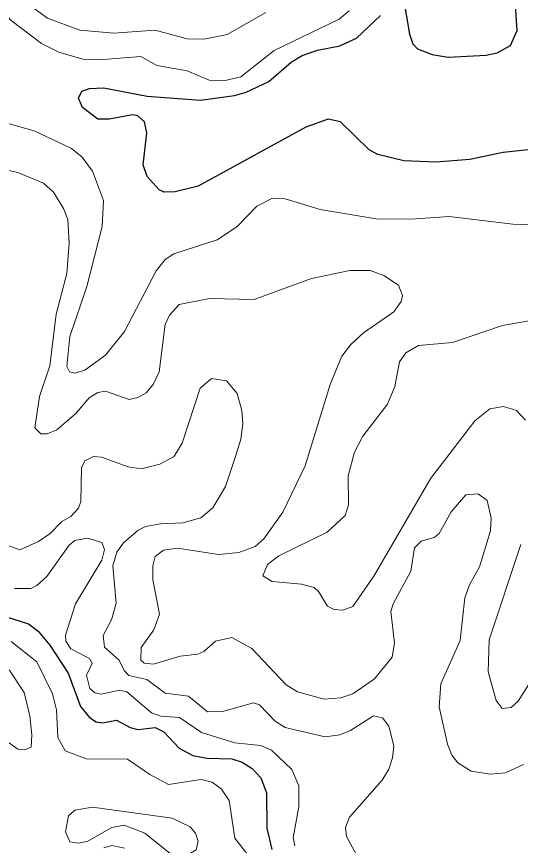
# Model space of a CAD drawing. Extents: x 473.9 to 500, y 7733.1 to 7760.8.
# Drawn here: x 489.876 to 491.405, y 7746.72 to 7749.235 of the extents above; entities that cross this region are included whole.
import ezdxf

# ---------------------------------------------------------------- set-up
doc = ezdxf.new("R2010")
doc.units = 0
doc.header["$LTSCALE"] = 0.032
doc.layers.add('1', color=7, linetype='Continuous', lineweight=25)
doc.layers.add('2', color=7, linetype='Continuous', lineweight=13)

msp = doc.modelspace()

# ---------------------------------------------------------------- linework, layer by layer
at = {"layer": '1'}
for points in [[(491.0492, 7749.2958), (491.069, 7749.1816), (491.0791, 7749.1522), (491.0933, 7749.1374), (491.1371, 7749.1193), (491.186, 7749.1119), (491.3012, 7749.1175), (491.3344, 7749.1248), (491.3748, 7749.1475), (491.3951, 7749.193), (491.3896, 7749.2845)], [(491.2522, 7748.8013), (491.1493, 7748.7934), (491.0519, 7748.7975), (490.9727, 7748.8165), (490.9462, 7748.83), (490.8591, 7748.9155), (490.822, 7748.9235), (490.7538, 7748.8997), (490.4276, 7748.7205), (490.3571, 7748.7027), (490.3236, 7748.7018), (490.3086, 7748.7089), (490.2721, 7748.7498), (490.26, 7748.7848), (490.2718, 7748.8821), (490.264, 7748.9153), (490.2441, 7748.9338), (490.2277, 7748.9365), (490.1575, 7748.9237), (490.1226, 7748.924), (490.0759, 7748.9594), (490.0638, 7748.9873), (490.0737, 7749.0083), (490.097, 7749.0168), (490.1408, 7749.0185), (490.2723, 7748.9935), (490.4344, 7748.9816), (490.5373, 7748.9957), (490.5728, 7749.0058), (490.6414, 7749.0382), (490.7093, 7749.0965), (490.7434, 7749.1168), (490.7898, 7749.1333), (490.8574, 7749.1457), (490.9083, 7749.1692), (490.9809, 7749.2381)], [(491.4851, 7748.8368), (491.353, 7748.822), (491.2522, 7748.8013)], [(489.8256, 7747.4193), (489.9118, 7747.3922), (489.9415, 7747.3702), (489.9772, 7747.3272), (490.0327, 7747.2422), (490.0703, 7747.1415), (490.0979, 7747.1079), (490.1177, 7747.0942), (490.1369, 7747.0914), (490.1791, 7747.0998), (490.2213, 7747.077), (490.245, 7747.0714), (490.2963, 7747.0777), (490.3227, 7747.0642), (490.3699, 7747.015), (490.4113, 7746.9928), (490.4536, 7746.9839), (490.5299, 7746.9819), (490.5605, 7746.9723), (490.591, 7746.953), (490.617, 7746.925), (490.6349, 7746.8795), (490.6361, 7746.7719), (490.6509, 7746.7069)]]:
    msp.add_lwpolyline(points, dxfattribs=at)
at = {"layer": '2'}
for points in [[(490.0042, 7749.1272), (489.9516, 7749.1534), (489.8593, 7749.2228), (489.7146, 7749.381)], [(490.6323, 7749.2473), (490.5153, 7749.1803), (490.4442, 7749.1658), (490.3937, 7749.1675), (490.2967, 7749.1938), (490.1713, 7749.1842), (490.0683, 7749.1934), (489.9701, 7749.2302), (489.8888, 7749.2899)], [(490.8855, 7749.252), (490.855, 7749.2266), (490.658, 7749.1324), (490.5567, 7749.0521), (490.5096, 7749.0404), (490.4609, 7749.0419), (490.3938, 7749.0707), (490.302, 7749.0864), (490.2531, 7749.1135), (490.1258, 7749.1038), (490.0775, 7749.106), (490.0042, 7749.1272)], [(489.7875, 7748.9275), (489.9296, 7748.8877), (490.0427, 7748.8344), (490.0748, 7748.808), (490.1069, 7748.7661), (490.1398, 7748.6766), (490.1361, 7748.5974), (490.0892, 7748.4155), (490.0377, 7748.264), (490.0282, 7748.1728), (490.0364, 7748.1565), (490.0528, 7748.1526), (490.0834, 7748.1617), (490.1465, 7748.2074), (490.2032, 7748.2789), (490.3001, 7748.4633), (490.3269, 7748.4979), (490.3538, 7748.5149), (490.4854, 7748.5573), (490.5444, 7748.5965)], [(489.7533, 7748.7894), (489.8803, 7748.762), (489.9574, 7748.7291), (489.9877, 7748.7017), (490.019, 7748.6525)], [(490.5444, 7748.5965), (490.6056, 7748.6592), (490.6532, 7748.6838), (490.6912, 7748.6822), (490.7974, 7748.6498), (490.9678, 7748.6207), (491.0724, 7748.6198), (491.1892, 7748.6279), (491.3822, 7748.6045), (491.4508, 7748.6029)], [(490.019, 7748.6525), (490.0315, 7748.6193), (490.0362, 7748.5474), (490.0291, 7748.4547), (489.9965, 7748.3318), (489.9775, 7748.1748), (489.946, 7748.0816), (489.9318, 7747.9871), (489.9493, 7747.9683), (489.9685, 7747.9684), (489.998, 7747.981), (490.0555, 7748.0305), (490.0961, 7748.0774), (490.1226, 7748.0944), (490.1464, 7748.0978), (490.2182, 7748.0724), (490.2442, 7748.0785), (490.2691, 7748.0928), (490.2902, 7748.1183), (490.3088, 7748.1566), (490.327, 7748.3003), (490.3403, 7748.3286), (490.3697, 7748.3616), (490.4619, 7748.3793), (490.5969, 7748.3761), (490.7712, 7748.4396), (490.8875, 7748.4645), (490.9495, 7748.4647), (490.9909, 7748.4496), (491.0358, 7748.4196), (491.0476, 7748.3888), (491.0437, 7748.3705), (491.0211, 7748.3384), (490.9296, 7748.2756), (490.8906, 7748.2398), (490.8633, 7748.2043), (490.8275, 7748.118), (490.7595, 7747.8952), (490.7523, 7747.8717), (490.6843, 7747.7305), (490.6261, 7747.6497), (490.5999, 7747.6264), (490.5503, 7747.6084), (490.4886, 7747.6027), (490.3649, 7747.6219), (490.322, 7747.6155), (490.2968, 7747.5962), (490.2896, 7747.5681), (490.2896, 7747.5253), (490.3096, 7747.4217), (490.2927, 7747.3734), (490.2538, 7747.3198), (490.2534, 7747.2816), (490.2636, 7747.273), (490.2919, 7747.2699), (490.3724, 7747.2939), (490.4265, 7747.3002), (490.4445, 7747.3078), (490.4794, 7747.3399), (490.5298, 7747.351), (490.5898, 7747.3176), (490.6943, 7747.2066), (490.7283, 7747.1858), (490.8097, 7747.1637), (490.8606, 7747.1674), (490.8971, 7747.1801), (490.9629, 7747.2251), (491.0156, 7747.2904), (491.0229, 7747.3339), (491.0123, 7747.4293), (491.019, 7747.453), (491.0726, 7747.552), (491.0837, 7747.6225), (491.1041, 7747.6428), (491.1437, 7747.6539), (491.1592, 7747.6662), (491.1947, 7747.7315), (491.2397, 7747.7836), (491.2771, 7747.7868), (491.3049, 7747.7662), (491.3169, 7747.713), (491.3143, 7747.6742), (491.2808, 7747.5649), (491.2507, 7747.5108), (491.2364, 7747.4706), (491.223, 7747.3414), (491.1643, 7747.2096), (491.1583, 7747.1398), (491.1839, 7747.0266), (491.197, 7746.993), (491.215, 7746.9706), (491.2559, 7746.9445), (491.3136, 7746.9362), (491.3596, 7746.9398), (491.415, 7746.9652)], [(491.4712, 7748.3183), (491.3511, 7748.2972), (491.1988, 7748.2459), (491.0965, 7748.2363), (491.0574, 7748.2145), (491.0385, 7748.1869), (491.0241, 7748.1122), (491.0018, 7748.0584), (490.9273, 7747.9619), (490.901, 7747.9112), (490.8966, 7747.8942), (490.883, 7747.8414), (490.8837, 7747.753), (490.8736, 7747.7204), (490.819, 7747.6706), (490.672, 7747.598), (490.6377, 7747.5722), (490.6233, 7747.5381), (490.6522, 7747.5207), (490.7406, 7747.5126), (490.7793, 7747.5021), (490.7929, 7747.4901), (490.8197, 7747.4459), (490.8386, 7747.4357), (490.8666, 7747.4337), (490.8966, 7747.4442)], [(490.6614, 7747.0966), (490.6136, 7747.146), (490.5952, 7747.1519), (490.5008, 7747.1263), (490.4551, 7747.1255), (490.3979, 7747.1722), (490.327, 7747.1815), (490.271, 7747.223), (490.2171, 7747.2357), (490.2024, 7747.2503), (490.1877, 7747.2818), (490.1425, 7747.321), (490.1387, 7747.3569), (490.1641, 7747.4041), (490.1784, 7747.4549), (490.1683, 7747.5685), (490.1803, 7747.6099), (490.2002, 7747.6377), (490.2452, 7747.6759), (490.2678, 7747.6871), (490.3128, 7747.6959), (490.381, 7747.6985), (490.4353, 7747.7142), (490.472, 7747.7442), (490.5103, 7747.8088), (490.5391, 7747.8969), (490.5572, 7747.9524), (490.5628, 7748.0001), (490.5595, 7748.0398), (490.5459, 7748.0907), (490.5128, 7748.1294), (490.4682, 7748.1361), (490.4337, 7748.1075), (490.3784, 7747.9407), (490.3538, 7747.8988), (490.3529, 7747.8984), (490.3112, 7747.8769), (490.2543, 7747.8624), (490.2151, 7747.8681), (490.1338, 7747.8975), (490.1091, 7747.9001), (490.0837, 7747.8869), (490.0733, 7747.8657), (490.0708, 7747.7632), (490.0645, 7747.7428), (490.0408, 7747.7174), (490.0132, 7747.7027), (489.9778, 7747.6666), (489.9425, 7747.6418), (489.8861, 7747.6165), (489.8522, 7747.6289)], [(490.8966, 7747.4442), (490.9605, 7747.5371), (491.1333, 7747.8338), (491.1779, 7747.892), (491.267, 7748.0084), (491.3122, 7748.044), (491.3538, 7748.052), (491.3939, 7748.0397), (491.4207, 7748.0103)], [(489.8701, 7747.499), (489.9193, 7747.4992), (489.938, 7747.5082), (489.9677, 7747.5355), (490.0354, 7747.6303), (490.0534, 7747.6453), (490.0915, 7747.6517), (490.1346, 7747.6392), (490.1433, 7747.6174), (490.1346, 7747.5851), (490.0551, 7747.4529), (490.0243, 7747.3575), (490.0256, 7747.3392), (490.0409, 7747.3161), (490.0976, 7747.2866), (490.106, 7747.2722), (490.0886, 7747.2363), (490.098, 7747.1962), (490.1139, 7747.1825), (490.1327, 7747.179), (490.1881, 7747.1909), (490.2107, 7747.1861), (490.2855, 7747.1221), (490.3144, 7747.1123), (490.3702, 7747.1076), (490.4373, 7747.0622), (490.5383, 7747.0309), (490.6173, 7747.0228), (490.65, 7747.0088), (490.7112, 7746.9495), (490.7326, 7746.9002), (490.7326, 7746.837), (490.7157, 7746.7437), (490.7203, 7746.7182)], [(491.4063, 7747.6325), (491.3105, 7747.3436), (491.3075, 7747.2465), (491.332, 7747.159), (491.3498, 7747.1351), (491.3774, 7747.1383), (491.3989, 7747.1574), (491.5835, 7747.4496)], [(490.5781, 7746.6915), (490.539, 7746.7417), (490.521, 7746.8557), (490.4981, 7746.8899), (490.4694, 7746.9112), (490.4366, 7746.9192), (490.3369, 7746.9048), (490.2803, 7746.9349), (490.2126, 7746.9813), (490.0872, 7746.9826), (490.0235, 7747.0071), (490.0013, 7747.0472), (489.9968, 7747.1307), (489.9854, 7747.1794), (489.9374, 7747.2763), (489.86, 7747.3388)], [(489.8541, 7747.2526), (489.8987, 7747.1838), (489.9164, 7747.113), (489.9229, 7747.0551), (489.9202, 7747.0179), (489.9007, 7747.0095), (489.8798, 7747.012), (489.8405, 7747.0403)], [(490.9456, 7746.6225), (490.8777, 7746.7465), (490.8749, 7746.7737), (490.8868, 7746.8056), (490.9862, 7746.9179), (491.0062, 7746.9511), (491.0176, 7746.9849), (491.0212, 7747.0216), (491.0061, 7747.0819), (490.9869, 7747.1068), (490.9595, 7747.1133), (490.89, 7747.068), (490.8574, 7747.055), (490.8129, 7747.0496), (490.6918, 7747.0771), (490.6614, 7747.0966)], [(490.1406, 7746.7126), (490.1649, 7746.7197), (490.2034, 7746.7109)]]:
    msp.add_lwpolyline(points, dxfattribs=at)
msp.add_lwpolyline([(490.3525, 7746.6869), (490.382, 7746.6829), (490.4208, 7746.7061), (490.427, 7746.7327), (490.4187, 7746.7566), (490.4029, 7746.776), (490.3483, 7746.8019), (490.107, 7746.8357), (490.0534, 7746.8266), (490.034, 7746.809), (490.0243, 7746.7609), (490.0374, 7746.7304), (490.0636, 7746.7263), (490.0924, 7746.7323), (490.1657, 7746.7735), (490.2022, 7746.7809), (490.2651, 7746.7564)], close=True, dxfattribs=at)

doc.saveas('drawing.dxf')
